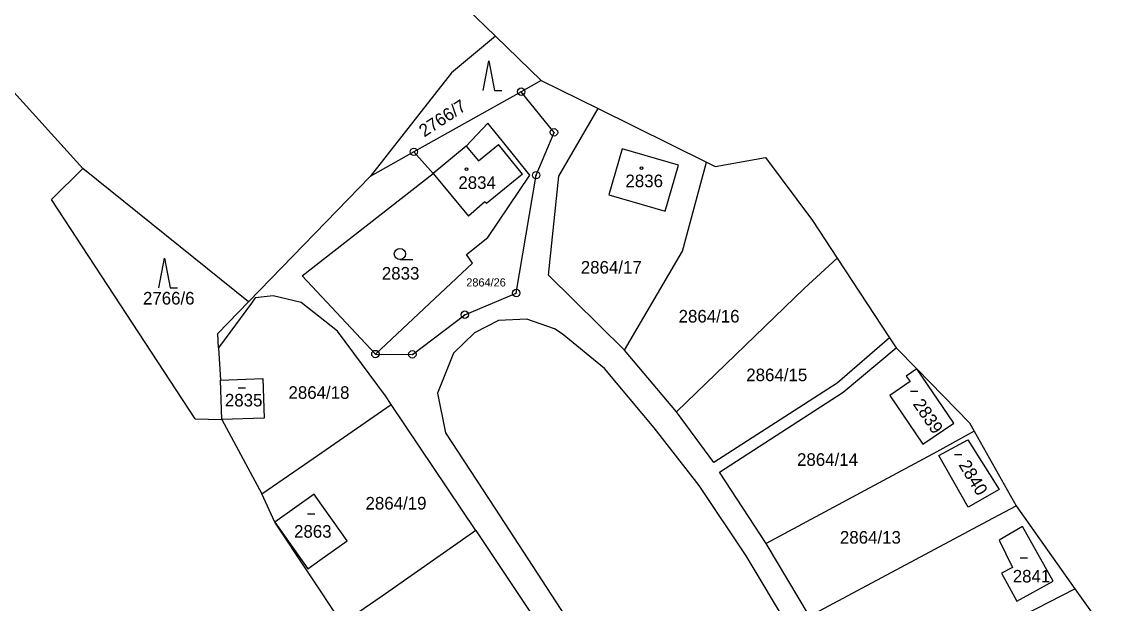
# Model space of a CAD drawing. Extents: x -736345 to -729997, y -1130177 to -1122501.
# Drawn here: x -735210.8 to -735062.2, y -1124026.9 to -1123948.4 of the extents above; entities that cross this region are included whole.
import ezdxf

# ---------------------------------------------------------------- set-up
doc = ezdxf.new("R2010")
doc.units = 0
for name, color, linetype in [('Vrstva 1', 7, 'Continuous'), ('Vrstva 13', 7, 'Continuous'), ('Vrstva 18', 7, 'Continuous'), ('Vrstva 19', 7, 'Continuous'), ('Vrstva 25', 7, 'Continuous')]:
    doc.layers.add(name, color=color, linetype=linetype)

msp = doc.modelspace()

# ---------------------------------------------------------------- linework, layer by layer
at = {"layer": 'Vrstva 1'}
for points in [[(-735202.63, -1123968.17), (-735235.31, -1123932.03)], [(-735147.01, -1123950.33), (-735152.95, -1123955.27)], [(-735152.95, -1123955.27), (-735163.93, -1123969.23)], [(-735140.85, -1123956.29), (-735143.57, -1123957.81)], [(-735143.57, -1123957.81), (-735158.02, -1123965.92)], [(-735139.14, -1123963.29), (-735143.57, -1123957.81)], [(-735138.48, -1123969.21), (-735133.21, -1123960.08)], [(-735148.05, -1123962.05), (-735150.96, -1123965.15)], [(-735146.08, -1123964.5), (-735148.05, -1123962.05)], [(-735141.55, -1123969.07), (-735139.14, -1123963.29)], [(-735150.96, -1123965.15), (-735155.43, -1123968.85)], [(-735150.96, -1123965.15), (-735149.33, -1123967.15)], [(-735149.33, -1123967.15), (-735146.62, -1123964.94)], [(-735143.38, -1123968.95), (-735146.62, -1123964.94)], [(-735142.4, -1123969.06), (-735146.08, -1123964.5)], [(-735158.02, -1123965.92), (-735163.93, -1123969.23)], [(-735158.02, -1123965.92), (-735155.43, -1123968.85)], [(-735129.94, -1123965.5), (-735131.75, -1123971.73)], [(-735122.37, -1123967.7), (-735129.94, -1123965.5)], [(-735202.63, -1123968.17), (-735206.85, -1123972.37)], [(-735180.3, -1123986.14), (-735202.63, -1123968.17)], [(-735124.18, -1123973.93), (-735122.37, -1123967.7)], [(-735121.84, -1123979.33), (-735118.57, -1123967.33)], [(-735180.3, -1123986.14), (-735163.93, -1123969.23)], [(-735173.08, -1123982.65), (-735155.43, -1123968.85)], [(-735155.43, -1123968.85), (-735150.66, -1123974.6)], [(-735143.38, -1123968.95), (-735148.25, -1123972.87)], [(-735148.05, -1123977.49), (-735142.4, -1123969.06)], [(-735144.23, -1123984.96), (-735141.55, -1123969.07)], [(-735139.9, -1123982.57), (-735138.48, -1123969.21)], [(-735187.48, -1124001.95), (-735206.85, -1123972.37)], [(-735148.44, -1123972.67), (-735150.66, -1123974.6)], [(-735148.25, -1123972.87), (-735148.44, -1123972.67)], [(-735131.75, -1123971.73), (-735124.18, -1123973.93)], [(-735150.91, -1123979.76), (-735148.05, -1123977.49)], [(-735150.12, -1123980.93), (-735150.91, -1123979.76)], [(-735129.65, -1123992.65), (-735121.84, -1123979.33)], [(-735163.21, -1123993.19), (-735150.12, -1123980.93)], [(-735100.97, -1123980.25), (-735105.42, -1123984.36)], [(-735163.21, -1123993.19), (-735173.08, -1123982.65)], [(-735129.65, -1123992.65), (-735139.9, -1123982.57)], [(-735105.42, -1123984.36), (-735122.64, -1124000.99)], [(-735184.46, -1123990.43), (-735180.3, -1123986.14)], [(-735179.42, -1123985.6), (-735179.92, -1123986.34)], [(-735176.99, -1123985.32), (-735179.42, -1123985.6)], [(-735173.21, -1123986.22), (-735176.99, -1123985.32)], [(-735151.16, -1123987.88), (-735144.23, -1123984.96)], [(-735179.92, -1123986.34), (-735184.35, -1123992.34)], [(-735168.3, -1123990.12), (-735173.21, -1123986.22)], [(-735158.23, -1123993.23), (-735151.16, -1123987.88)], [(-735146.61, -1123988.66), (-735149.85, -1123990.33)], [(-735142.79, -1123988.47), (-735146.61, -1123988.66)], [(-735139.08, -1123989.79), (-735142.79, -1123988.47)], [(-735184.35, -1123992.34), (-735184.46, -1123990.43)], [(-735161.86, -1123998.83), (-735168.3, -1123990.12)], [(-735149.85, -1123990.33), (-735152.67, -1123993.07)], [(-735138.03, -1123990.47), (-735139.08, -1123989.79)], [(-735132.35, -1123995.13), (-735138.03, -1123990.47)], [(-735093.91, -1123991.02), (-735100.98, -1123997.13)], [(-735184.35, -1123992.34), (-735184.09, -1123996.7)], [(-735163.21, -1123993.19), (-735158.23, -1123993.23)], [(-735152.67, -1123993.07), (-735154.86, -1123998.46)], [(-735122.64, -1124000.99), (-735129.65, -1123992.65)], [(-735100.17, -1123998.32), (-735093.02, -1123992.34)], [(-735184.09, -1123996.7), (-735178.37, -1123996.51)], [(-735178.37, -1123996.51), (-735178.19, -1124001.83)], [(-735125.64, -1124003.16), (-735132.35, -1123995.13)], [(-735090.23, -1123995.17), (-735091.67, -1123996.17)], [(-735091.67, -1123996.17), (-735091.15, -1123996.9)], [(-735085.26, -1124002.53), (-735090.23, -1123995.17)], [(-735183.92, -1124002.02), (-735184.09, -1123996.7)], [(-735100.98, -1123997.13), (-735117.6, -1124007.81)], [(-735091.15, -1123996.9), (-735093.89, -1123998.78)], [(-735161.08, -1123999.98), (-735161.86, -1123998.83)], [(-735154.86, -1123998.46), (-735153.76, -1124003.82)], [(-735116.85, -1124009.12), (-735100.17, -1123998.32)], [(-735093.89, -1123998.78), (-735089.44, -1124005.36)], [(-735172.77, -1124008.07), (-735161.08, -1123999.98)], [(-735149.68, -1124017.01), (-735161.08, -1123999.98)], [(-735117.6, -1124007.81), (-735122.64, -1124000.99)], [(-735187.48, -1124001.95), (-735183.92, -1124002.02)], [(-735178.19, -1124001.83), (-735183.92, -1124002.02)], [(-735183.92, -1124002.02), (-735178.53, -1124012.06)], [(-735153.76, -1124003.82), (-735147.12, -1124013.96)], [(-735119.59, -1124010.91), (-735125.64, -1124003.16)], [(-735089.44, -1124005.36), (-735085.26, -1124002.53)], [(-735082.52, -1124003.58), (-735087.56, -1124006.37)], [(-735087.26, -1124006.89), (-735083.38, -1124004.74)], [(-735083.38, -1124004.74), (-735079.15, -1124011.47)], [(-735087.56, -1124006.37), (-735110.57, -1124018.75)], [(-735083.32, -1124013.83), (-735087.26, -1124006.89)], [(-735178.53, -1124012.06), (-735172.77, -1124008.07)], [(-735110.57, -1124018.75), (-735116.85, -1124009.12)], [(-735113.26, -1124020.42), (-735119.59, -1124010.91)], [(-735176.78, -1124015.88), (-735178.53, -1124012.06)], [(-735171.46, -1124012.11), (-735176.78, -1124015.88)], [(-735171.21, -1124012.47), (-735171.46, -1124012.11)], [(-735167.01, -1124018.4), (-735171.21, -1124012.47)], [(-735079.15, -1124011.47), (-735083.32, -1124013.83)], [(-735147.12, -1124013.96), (-735135.7, -1124031.51)], [(-735080.66, -1124015.68), (-735076.87, -1124013.65)], [(-735176.78, -1124015.88), (-735172.33, -1124022.17)], [(-735167.69, -1124029.52), (-735176.78, -1124015.88)], [(-735104.72, -1124028.56), (-735080.66, -1124015.68)], [(-735149.68, -1124017.01), (-735162.29, -1124025.83)], [(-735149.68, -1124017.01), (-735138.72, -1124033.42)], [(-735075.99, -1124016.46), (-735079.16, -1124018.31)], [(-735071.88, -1124023.83), (-735075.99, -1124016.46)], [(-735170.7, -1124021.01), (-735167.01, -1124018.4)], [(-735104.72, -1124028.56), (-735110.57, -1124018.75)], [(-735079.16, -1124018.31), (-735077.35, -1124022)], [(-735172.33, -1124022.17), (-735170.7, -1124021.01)], [(-735107.41, -1124030.17), (-735113.26, -1124020.42)], [(-735077.35, -1124022), (-735078.83, -1124022.72)], [(-735078.83, -1124022.72), (-735076.77, -1124026.5)], [(-735076.77, -1124026.5), (-735071.88, -1124023.83)], [(-735162.29, -1124025.83), (-735167.17, -1124029.16)], [(-735075.79, -1124028.36), (-735068.94, -1124024.84)]]:
    msp.add_lwpolyline(points, dxfattribs=at)
at = {"layer": 'Vrstva 13'}
for points in [[(-735147.01, -1123950.33), (-735150.97, -1123946.5)], [(-735140.85, -1123956.29), (-735147.01, -1123950.33)], [(-735140.85, -1123956.29), (-735133.21, -1123960.08)], [(-735133.21, -1123960.08), (-735118.57, -1123967.33)], [(-735117.42, -1123967.9), (-735110.62, -1123966.68)], [(-735110.62, -1123966.68), (-735104.29, -1123975.2)], [(-735118.57, -1123967.33), (-735117.42, -1123967.9)], [(-735104.29, -1123975.2), (-735100.97, -1123980.25)], [(-735100.97, -1123980.25), (-735093.91, -1123991.02)], [(-735093.91, -1123991.02), (-735093.02, -1123992.34)], [(-735090.23, -1123995.17), (-735093.02, -1123992.34)], [(-735090.23, -1123995.17), (-735083.13, -1124002.48)], [(-735083.13, -1124002.48), (-735082.52, -1124003.58)], [(-735082.52, -1124003.58), (-735076.87, -1124013.65)], [(-735076.87, -1124013.65), (-735068.94, -1124024.84)], [(-735068.94, -1124024.84), (-735062.2, -1124034.3)]]:
    msp.add_lwpolyline(points, dxfattribs=at)
at = {"layer": 'Vrstva 25'}
for points in [[(-735148.68, -1123957.64), (-735147.93, -1123953.64), (-735147.18, -1123957.64), (-735146.18, -1123957.64)], [(-735192.38, -1123984.24), (-735191.63, -1123980.24), (-735190.88, -1123984.24), (-735189.88, -1123984.24)], [(-735159.91, -1123980.44), (-735158.16, -1123980.44)], [(-735181.72, -1123997.74), (-735180.72, -1123997.74)], [(-735091.1, -1123998.2), (-735090.1, -1123998.2)], [(-735085.17, -1124006.73), (-735084.17, -1124006.73)], [(-735172.36, -1124014.76), (-735171.36, -1124014.76)], [(-735076.34, -1124020.66), (-735075.34, -1124020.66)]]:
    msp.add_lwpolyline(points, dxfattribs=at)
for centre, radius in [((-735143.57, -1123957.81), 0.5), ((-735143.57, -1123957.81), 0.032), ((-735139.14, -1123963.29), 0.5), ((-735139.14, -1123963.29), 0.032), ((-735158.02, -1123965.92), 0.5), ((-735158.02, -1123965.92), 0.032), ((-735150.94, -1123968.26), 0.175), ((-735127.36, -1123968.13), 0.175), ((-735141.55, -1123969.07), 0.5), ((-735141.55, -1123969.07), 0.032), ((-735159.91, -1123979.69), 0.75), ((-735144.23, -1123984.96), 0.5), ((-735144.23, -1123984.96), 0.032), ((-735151.16, -1123987.88), 0.5), ((-735151.16, -1123987.88), 0.032), ((-735163.21, -1123993.19), 0.5), ((-735163.21, -1123993.19), 0.032), ((-735158.23, -1123993.23), 0.5), ((-735158.23, -1123993.23), 0.032)]:
    msp.add_circle(centre, radius, dxfattribs=at)

# ---------------------------------------------------------------- texts
at = {"layer": 'Vrstva 18'}
msp.add_text('2766/7', height=1.7, rotation=33.20026, dxfattribs=at).set_placement((-735156.623, -1123963.994))
for s, height, p in [('2833', 1.7, (-735162.34, -1123983.15)), ('2864/17', 1.7, (-735135.53, -1123982.34)), ('2864/26', 1.1, (-735150.96, -1123984.08)), ('2766/6', 1.7, (-735194.53, -1123986.51)), ('2864/16', 1.7, (-735122.35, -1123988.94)), ('2864/15', 1.7, (-735113.23, -1123996.85)), ('2864/18', 1.7, (-735174.92, -1123999.23)), ('2864/14', 1.7, (-735106.39, -1124008.27)), ('2864/19', 1.7, (-735164.54, -1124014.16)), ('2864/13', 1.7, (-735100.61, -1124018.76))]:
    msp.add_text(s, height=height, dxfattribs=at).set_placement(p)
at = {"layer": 'Vrstva 19'}
for s, p in [('2834', (-735152.03, -1123970.92)), ('2836', (-735129.51, -1123970.69)), ('2835', (-735183.49, -1124000.26)), ('2863', (-735174.17, -1124017.96)), ('2841', (-735077.32, -1124024))]:
    msp.add_text(s, height=1.7, dxfattribs=at).set_placement(p)
for s, rotation, p in [('2839', 304.10242, (-735090.843, -1123999.933)), ('2840', 301.3024, (-735084.676, -1124008.126))]:
    msp.add_text(s, height=1.7, rotation=rotation, dxfattribs=at).set_placement(p)

doc.saveas('drawing.dxf')
